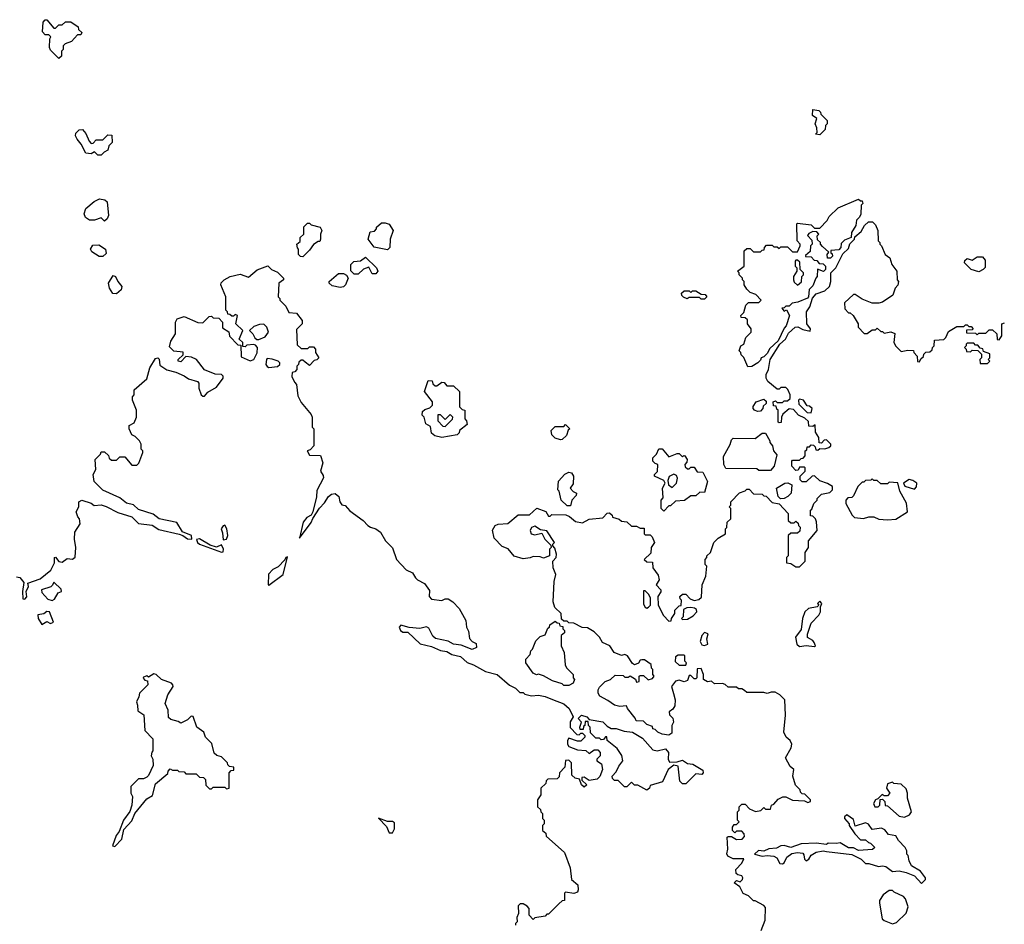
# Model space of a CAD drawing. Extents: x 1861455 to 2058065, y 200073 to 437907.
# Tile 285 of 574: x 1931404 to 1937215, y 341011 to 346350. Entities that reach past the tile are written whole.
import ezdxf

# ---------------------------------------------------------------- set-up
doc = ezdxf.new("R2010")
doc.units = 0

msp = doc.modelspace()

# ---------------------------------------------------------------- linework, layer by layer
at = {"layer": '0CON05XD'}
for points in [[(1931635, 346120), (1931585, 346170), (1931580, 346185), (1931582.5, 346237.5), (1931588.3, 346248.3), (1931575, 346260), (1931555, 346260), (1931538.3, 346278.3), (1931542.5, 346335), (1931555, 346350), (1931565, 346350), (1931605, 346300), (1931615, 346300), (1931635, 346320), (1931655, 346320), (1931675, 346337.5), (1931705, 346337.5), (1931748.3, 346308.3), (1931751.7, 346291.7), (1931770, 346275), (1931765, 346260), (1931745, 346260), (1931709.3, 346220.7), (1931673, 346207), (1931660, 346195), (1931660, 346175), (1931650, 346165), (1931650, 346135), (1931635, 346120)], [(1936125, 345670), (1936100, 345675), (1936110, 345685), (1936108.3, 345711.7), (1936097.5, 345735), (1936107.5, 345767.5), (1936082.5, 345785), (1936085, 345820), (1936120, 345815), (1936130, 345805), (1936131.7, 345791.7), (1936170, 345755), (1936170, 345735), (1936160, 345725), (1936158.3, 345701.7), (1936125, 345670)], [(1931885, 345550), (1931865, 345550), (1931845, 345570), (1931825, 345557.5), (1931795, 345562.5), (1931766.1, 345616.1), (1931742.5, 345645), (1931732.5, 345665), (1931735, 345680), (1931755, 345700), (1931775, 345702.5), (1931795, 345677.5), (1931813, 345633), (1931825, 345620), (1931838.3, 345621.7), (1931855, 345640), (1931895, 345640), (1931925, 345670), (1931948.3, 345668.3), (1931950, 345625), (1931930, 345605), (1931925, 345580), (1931901.7, 345568.3), (1931885, 345550)], [(1931905, 345160), (1931885, 345180), (1931845, 345166.7), (1931815, 345166.7), (1931792.5, 345182.5), (1931783.9, 345203.9), (1931793.6, 345236.4), (1931843.9, 345276.1), (1931875, 345292.5), (1931907, 345287), (1931920, 345275), (1931927.5, 345195), (1931920, 345175), (1931905, 345160)], [(1935701.7, 344301.7), (1935677, 344357), (1935661.7, 344371.7), (1935660, 344385), (1935650, 344395), (1935660, 344425), (1935677.5, 344435), (1935690, 344475), (1935720, 344505), (1935720, 344525), (1935700, 344555), (1935698.3, 344578.3), (1935685, 344590), (1935661.7, 344591.7), (1935660, 344605), (1935678.3, 344621.7), (1935690, 344665), (1935705, 344680), (1935765, 344680), (1935780, 344695), (1935748.3, 344728.3), (1935715, 344740), (1935695, 344760), (1935680, 344785), (1935680, 344805), (1935670, 344815), (1935670, 344825), (1935650, 344845), (1935650, 344855), (1935640, 344865), (1935680, 344895), (1935680, 344985), (1935695, 345000), (1935715, 345000), (1935735, 344980), (1935775, 344980), (1935785, 344990), (1935798.3, 344991.7), (1935800, 345005), (1935811.7, 345018.3), (1935845, 345020), (1935855, 345010), (1935875, 345010), (1935885, 345000), (1935895, 345010), (1935935, 345010), (1935965, 344980), (1935995, 344980), (1936010, 345015), (1936010, 345025), (1935992.5, 345045), (1935990, 345145), (1935995, 345150), (1936075, 345140), (1936095, 345120), (1936125, 345120), (1936170, 345165), (1936180.7, 345189.3), (1936235, 345240), (1936355, 345290), (1936365, 345280), (1936375, 345280), (1936380, 345265), (1936370, 345255), (1936367, 345203), (1936360, 345185), (1936343, 345167), (1936337.5, 345135), (1936312.5, 345095), (1936310, 345065), (1936271.7, 345048.3), (1936251.7, 345028.3), (1936250, 345005), (1936238.3, 344991.7), (1936191.7, 344988.3), (1936190, 344975), (1936198.3, 344968.3), (1936200, 344955), (1936188.3, 344941.7), (1936171.7, 344941.7), (1936170, 344965), (1936178.3, 344978.3), (1936141.7, 345011.7), (1936130, 345025), (1936130, 345035), (1936111.7, 345051.7), (1936110, 345075), (1936120, 345085), (1936108.3, 345098.3), (1936085, 345100), (1936061.7, 345088.3), (1936053, 345077), (1936078.3, 345048.3), (1936080, 345025), (1936070, 345015), (1936068.3, 344981.7), (1936041.7, 344958.3), (1936041.7, 344951.7), (1936075, 344950), (1936091.7, 344931.7), (1936108.3, 344928.3), (1936121.7, 344911.7), (1936145, 344910), (1936160, 344895), (1936160, 344875), (1936147, 344863), (1936111.7, 344878.3), (1936110, 344835), (1936102.5, 344825), (1936085, 344780), (1936063, 344757), (1936060, 344715), (1936053, 344707), (1935997, 344683), (1935963, 344677), (1935945, 344660), (1935925, 344660), (1935915, 344650), (1935901.7, 344648.3), (1935915, 344630), (1935928.3, 344638.3), (1935947.5, 344605), (1935927, 344543), (1935915, 344530), (1935880, 344455), (1935830.7, 344409.3), (1935815, 344380), (1935795, 344360), (1935780, 344355), (1935775, 344340), (1935760, 344325), (1935725, 344302.5), (1935701.7, 344301.7)], [(1933075, 344950), (1933061.7, 344951.7), (1933050, 344965), (1933050, 344995), (1933043, 345003), (1933040, 345025), (1933058.3, 345041.7), (1933060, 345065), (1933080, 345085), (1933081.7, 345128.3), (1933101.7, 345148.3), (1933115, 345150), (1933125, 345140), (1933177.5, 345125), (1933187.5, 345105), (1933180, 345085), (1933180, 345055), (1933175, 345040), (1933165, 345040), (1933137, 345023), (1933115, 344990), (1933075, 344950)], [(1933575, 344992.5), (1933495, 345007.5), (1933460, 345055), (1933471.7, 345098.3), (1933498.3, 345101.7), (1933510, 345115), (1933510, 345125), (1933538.3, 345151.7), (1933561.7, 345151.7), (1933585, 345142.5), (1933607.5, 345105), (1933590, 345055), (1933587.5, 345005), (1933575, 344992.5)], [(1935745, 341150), (1935735, 341150), (1935705, 341180), (1935673.6, 341193.6), (1935653, 341233), (1935620, 341255), (1935635, 341270), (1935655, 341262.5), (1935670, 341275), (1935672.5, 341285), (1935665, 341297.5), (1935642.5, 341302.5), (1935631.7, 341311.7), (1935630, 341335), (1935665, 341372.5), (1935676.7, 341396.7), (1935615, 341396.7), (1935583.3, 341413.3), (1935577, 341427), (1935582.5, 341455), (1935580, 341525), (1935585, 341530), (1935605, 341530), (1935635, 341512.5), (1935667, 341513), (1935681.7, 341528.3), (1935680, 341545), (1935665, 341560), (1935635, 341560), (1935625, 341550), (1935610, 341565), (1935610, 341585), (1935620, 341600), (1935635, 341600), (1935650, 341615), (1935640, 341625), (1935640, 341675), (1935650, 341685), (1935650, 341705), (1935665, 341720), (1935685, 341720), (1935711.7, 341691.7), (1935747, 341677), (1935777, 341683), (1935795, 341700), (1935805, 341690), (1935835, 341690), (1935840, 341715), (1935855, 341720), (1935880.7, 341749.3), (1935907, 341763), (1935925, 341762.5), (1935965, 341743.3), (1936035, 341740), (1936055, 341730), (1936070, 341735), (1936070, 341745), (1936058.3, 341758.3), (1936038.3, 341778.3), (1936021.7, 341781.7), (1936011.7, 341791.7), (1936010, 341805), (1935983, 341833), (1935966.7, 341885), (1935972.5, 341925), (1935951.7, 341941.7), (1935923, 341993), (1935957, 342053), (1935960, 342075), (1935950, 342095), (1935927.5, 342115), (1935914.1, 342144.1), (1935922.5, 342245), (1935920, 342335), (1935890, 342365), (1935861.7, 342381.7), (1935838.3, 342381.7), (1935815, 342372.5), (1935795, 342380), (1935695, 342380), (1935681.7, 342391.7), (1935665, 342400), (1935645, 342400), (1935635, 342410), (1935585, 342410), (1935567, 342427), (1935551.7, 342431.7), (1935505, 342430), (1935487, 342447), (1935463, 342443), (1935440, 342455), (1935440, 342485), (1935425, 342520), (1935401.7, 342518.3), (1935400, 342465), (1935395, 342460), (1935385, 342460), (1935365, 342480), (1935355, 342480), (1935345, 342450), (1935325, 342442.5), (1935295, 342452.5), (1935273.6, 342446.4), (1935250, 342415), (1935263, 342373), (1935272.5, 342335), (1935269.3, 342300.7), (1935259.3, 342280.7), (1935237.5, 342265), (1935238.3, 342248.3), (1935258.3, 342228.3), (1935262.5, 342205), (1935252.5, 342185), (1935251.7, 342138.3), (1935235, 342127.5), (1935195, 342133.3), (1935170, 342145), (1935155, 342160), (1935140, 342165), (1935138.3, 342178.3), (1935105, 342190), (1935085, 342210), (1935041.7, 342211.7), (1935037, 342227), (1934990, 342285), (1934985, 342300), (1934945, 342297.5), (1934913.6, 342303.6), (1934875, 342332.5), (1934827, 342357), (1934817.5, 342375), (1934817.5, 342395), (1934825, 342410), (1934860, 342445), (1934890, 342455), (1934918.3, 342481.7), (1934965, 342480), (1934975, 342470), (1934995, 342470), (1935007, 342477), (1935038.3, 342458.3), (1935045, 342440), (1935060, 342445), (1935060, 342475), (1935065, 342480), (1935085, 342480), (1935113, 342453), (1935138.3, 342461.7), (1935147.5, 342475), (1935140, 342485), (1935140, 342515), (1935133, 342523), (1935130, 342545), (1935091.7, 342571.7), (1935075, 342572.5), (1935065, 342570), (1935055, 342552.5), (1935033, 342543), (1935020.7, 342550.7), (1934990, 342595), (1934975, 342602.5), (1934955, 342597.5), (1934912.5, 342615), (1934887.5, 342655), (1934843.6, 342673.6), (1934826.4, 342706.4), (1934795, 342737.5), (1934755, 342760), (1934723, 342763), (1934675, 342787.5), (1934645, 342790), (1934635, 342800), (1934615, 342800), (1934601.7, 342811.7), (1934600, 342845), (1934561.7, 342881.7), (1934552.5, 342915), (1934557.5, 343035), (1934567.5, 343075), (1934552.5, 343115), (1934550, 343155), (1934570, 343175), (1934572.5, 343195), (1934561.7, 343231.7), (1934550, 343245), (1934550, 343255), (1934560, 343265), (1934515, 343332.5), (1934478.3, 343338.3), (1934445, 343360), (1934425, 343352.5), (1934416.7, 343335), (1934422.5, 343315), (1934445, 343310), (1934485, 343320), (1934502.5, 343285), (1934538.3, 343248.3), (1934540, 343235), (1934530, 343225), (1934530, 343185), (1934495, 343172.5), (1934475, 343180), (1934435, 343182.5), (1934417, 343173), (1934375, 343167.5), (1934323, 343183), (1934286.4, 343226.4), (1934250.7, 343240.7), (1934205, 343290), (1934193.6, 343336.4), (1934210, 343365), (1934227, 343373), (1934283.9, 343376.1), (1934345, 343427.5), (1934411.7, 343428.3), (1934455, 343467.5), (1934508.3, 343448.3), (1934525, 343420), (1934535, 343420), (1934545, 343430), (1934627.5, 343427.5), (1934648.3, 343418.3), (1934685, 343387.5), (1934725, 343380), (1934765, 343402.5), (1934845, 343410), (1934871.7, 343438.3), (1934885, 343440), (1934900, 343425), (1934903, 343413), (1934941.7, 343401.7), (1934955, 343390), (1934987, 343387), (1935015, 343360), (1935045, 343360), (1935065, 343350), (1935088.3, 343348.3), (1935090, 343315), (1935095, 343310), (1935125, 343310), (1935137, 343297), (1935150, 343265), (1935130, 343235), (1935128.3, 343201.7), (1935090, 343165), (1935105, 343150), (1935138.3, 343148.3), (1935140, 343115), (1935171.7, 343071.7), (1935177.5, 343045), (1935160, 343015), (1935187.5, 342985), (1935187, 342973), (1935170, 342945), (1935172.5, 342895), (1935203, 342833), (1935235, 342800), (1935248.3, 342801.7), (1935250, 342815), (1935270, 342845), (1935270, 342865), (1935295, 342890), (1935308.3, 342891.7), (1935310, 342925), (1935301.7, 342931.7), (1935300, 342945), (1935315, 342960), (1935335, 342960), (1935361.7, 342931.7), (1935385, 342922.5), (1935411.7, 342928.3), (1935428.3, 342941.7), (1935432.5, 343015), (1935452.5, 343065), (1935460, 343125), (1935450, 343135), (1935450, 343165), (1935460, 343175), (1935460, 343185), (1935480, 343205), (1935500, 343265), (1935525, 343290), (1935570, 343315), (1935570, 343345), (1935577, 343353), (1935580, 343385), (1935600, 343405), (1935600, 343465), (1935590, 343475), (1935600, 343485), (1935600, 343505), (1935651.7, 343558.3), (1935685, 343570), (1935695, 343580), (1935708.3, 343578.3), (1935735, 343552.5), (1935785, 343550), (1935795, 343540), (1935808.3, 343538.3), (1935845, 343500), (1935885, 343492.5), (1935940, 343435), (1935940, 343395), (1935955, 343380), (1935975, 343380), (1935985, 343390), (1935998.3, 343378.3), (1936000, 343365), (1936010, 343355), (1936008.3, 343331.7), (1935995, 343320), (1935955, 343320), (1935940, 343305), (1935940, 343185), (1935930, 343175), (1935930, 343145), (1935955, 343140), (1935985, 343120), (1936005, 343120), (1936040, 343155), (1936040, 343205), (1936060, 343235), (1936060, 343275), (1936110, 343335), (1936107, 343387), (1936100, 343405), (1936085, 343420), (1936071.7, 343421.7), (1936070, 343455), (1936078.3, 343461.7), (1936090, 343495), (1936110, 343515), (1936110, 343525), (1936135, 343550), (1936185, 343560), (1936200, 343575), (1936200, 343595), (1936171.7, 343611.7), (1936125, 343627.5), (1936095, 343657.5), (1936080, 343655), (1936045, 343622.5), (1936021.7, 343621.7), (1936010, 343635), (1936010, 343655), (1936040, 343685), (1936040, 343705), (1936035, 343710), (1936005, 343710), (1935998.3, 343691.7), (1935985, 343690), (1935960, 343715), (1935960, 343745), (1935965, 343750), (1936005, 343750), (1936015, 343760), (1936028.3, 343761.7), (1936040, 343775), (1936040, 343805), (1936048.3, 343811.7), (1936051.7, 343828.3), (1936065, 343830), (1936075, 343840), (1936088.3, 343838.3), (1936098.3, 343828.3), (1936101.7, 343811.7), (1936115, 343810), (1936125, 343820), (1936155, 343817.5), (1936180, 343825), (1936190, 343835), (1936190, 343845), (1936165, 343870), (1936151.7, 343868.3), (1936135, 343850), (1936121.7, 343851.7), (1936120, 343885), (1936100, 343915), (1936098.3, 343958.3), (1936085, 343950), (1936061.7, 343951.7), (1936058.3, 343978.3), (1936038.3, 343998.3), (1936000, 344015), (1935970, 344050), (1935945, 344052.5), (1935908.3, 344021.7), (1935900, 344005), (1935898.3, 343971.7), (1935885, 343970), (1935880, 343975), (1935880, 344045), (1935871.7, 344051.7), (1935868.3, 344068.3), (1935851.7, 344071.7), (1935850, 344095), (1935865, 344100), (1935875, 344090), (1935905, 344090), (1935915, 344100), (1935935, 344100), (1935950, 344115), (1935950, 344135), (1935937, 344167), (1935925, 344180), (1935895, 344180), (1935885, 344170), (1935875, 344170), (1935820, 344215), (1935810, 344235), (1935810, 344255), (1935822.5, 344285), (1935832.5, 344345), (1935890, 344435), (1935922.5, 344465), (1935940.7, 344499.3), (1935980, 344535), (1935997, 344537), (1936025, 344522.5), (1936068.3, 344511.7), (1936070, 344525), (1936050, 344555), (1936047.5, 344625), (1936067.5, 344655), (1936083, 344707), (1936105, 344732.5), (1936155, 344750), (1936182.5, 344775), (1936190, 344805), (1936190, 344855), (1936220, 344885), (1936261.7, 344968.3), (1936295, 345000), (1936303, 345027), (1936330, 345055), (1936331.7, 345068.3), (1936369.3, 345100.7), (1936390, 345135), (1936413, 345157), (1936437, 345157), (1936455, 345140), (1936467.5, 345105), (1936470, 345045), (1936480, 345035), (1936480, 345025), (1936490, 345015), (1936512.5, 344965), (1936540, 344945), (1936550, 344905), (1936580, 344865), (1936582.5, 344815), (1936590, 344805), (1936587, 344783), (1936570, 344765), (1936556.4, 344723.6), (1936496.4, 344683.6), (1936473.6, 344676.4), (1936435, 344676.7), (1936375, 344700), (1936335, 344727.5), (1936325, 344727.5), (1936271.7, 344678.3), (1936273, 344643), (1936295, 344620), (1936305, 344620), (1936322.5, 344605), (1936352.5, 344555), (1936352.5, 344535)], [(1931895, 344952.5), (1931873, 344953), (1931830, 344980), (1931822.5, 344995), (1931835, 345020), (1931871.7, 345021.7), (1931910, 344995), (1931915, 344970), (1931895, 344952.5)], [(1933401.7, 344848.3), (1933378.3, 344848.3), (1933358.3, 344868.3), (1933357.5, 344905), (1933375, 344923.3), (1933415, 344926.7), (1933445, 344947.5), (1933510, 344885), (1933517.5, 344865), (1933505, 344850), (1933485, 344850), (1933465, 344890), (1933433, 344877), (1933401.7, 344848.3)], [(1935995, 344782.5), (1936017, 344803), (1936020, 344835), (1936030, 344845), (1936030, 344855), (1936010, 344875), (1936008.3, 344918.3), (1935995, 344930), (1935985, 344930), (1935980, 344925), (1935980, 344895), (1935990, 344885), (1935990, 344865), (1935970, 344835), (1935970, 344815), (1935975, 344800), (1935995, 344782.5)], [(1937065, 344862.5), (1937020, 344875), (1936980, 344915), (1936981.7, 344928.3), (1936995, 344940), (1937025, 344930), (1937055, 344950), (1937085, 344950), (1937101.7, 344931.7), (1937101.7, 344888.3), (1937090, 344875), (1937065, 344862.5)], [(1931995, 343527.5), (1931895, 343573.3), (1931843.3, 343625), (1931837.5, 343665), (1931853.3, 343695), (1931850, 343755), (1931880, 343785), (1931885, 343800), (1931905, 343800), (1931928.3, 343778.3), (1931931.7, 343761.7), (1931945, 343750), (1931975, 343750), (1931995, 343770), (1932025, 343770), (1932065, 343720), (1932095, 343720), (1932107, 343733), (1932130, 343795), (1932130, 343805), (1932120, 343815), (1932120, 343845), (1932110, 343865), (1932085, 343890), (1932065, 343900), (1932050, 343935), (1932050, 343955), (1932078.6, 343971.4), (1932092.9, 344005), (1932094, 344045), (1932070, 344105), (1932070, 344125), (1932080, 344135), (1932080, 344165), (1932155, 344230), (1932172.5, 344295), (1932205, 344350), (1932220, 344355), (1932227, 344347), (1932231.7, 344311.7), (1932273, 344283), (1932325, 344270), (1932375, 344248.8), (1932399.7, 344229.7), (1932453.3, 344215), (1932461.2, 344205), (1932460.8, 344175), (1932474.2, 344135), (1932485, 344128), (1932495, 344128.8), (1932515, 344151.4), (1932565, 344181.9), (1932604.3, 344235), (1932605.5, 344245.5), (1932595.5, 344255.5), (1932558.3, 344258.3), (1932494.2, 344284.2), (1932447.5, 344345), (1932417.7, 344357.7), (1932385, 344362.5), (1932355, 344330), (1932340, 344335), (1932340, 344345), (1932368.3, 344371.7), (1932368.3, 344388.3), (1932313.6, 344393.6), (1932288.3, 344418.3), (1932296.4, 344453.6), (1932322.5, 344495), (1932323.3, 344565), (1932333.3, 344585), (1932375, 344597.5), (1932455, 344562.5), (1932485, 344560), (1932521.7, 344598.3), (1932535, 344600), (1932545, 344590), (1932578.3, 344588.3), (1932600, 344565), (1932601.7, 344531.7), (1932638.3, 344508.3), (1932641.7, 344481.7), (1932691.7, 344431.7), (1932708.3, 344428.3), (1932710, 344360), (1932765, 344336), (1932786, 344344), (1932806, 344384), (1932806.7, 344415), (1932795, 344430), (1932785, 344432.5), (1932745, 344430), (1932735, 344420), (1932721.7, 344421.7), (1932720, 344445), (1932700, 344465), (1932720, 344515), (1932680, 344555), (1932690, 344605), (1932675, 344610), (1932665, 344600), (1932655, 344600), (1932645, 344610), (1932631.7, 344611.7), (1932630, 344625), (1932620, 344635), (1932620, 344715), (1932590, 344785), (1932593, 344797), (1932610, 344815), (1932646.4, 344833.6), (1932705, 344847.5), (1932755, 344830), (1932805, 344873.3), (1932867.5, 344897.5), (1932890, 344875), (1932925, 344860), (1932960, 344825), (1932960, 344815), (1932932.5, 344795), (1932930, 344715), (1932940, 344705), (1932940, 344695), (1932975, 344660), (1932991.7, 344621.7), (1933038.3, 344618.3), (1933070, 344575), (1933070, 344555), (1933038.3, 344521.7), (1933041.7, 344431.7), (1933065, 344410), (1933105, 344410), (1933115, 344420), (1933138.3, 344418.3), (1933150, 344405), (1933150, 344385), (1933170, 344355), (1933158.3, 344341.7), (1933141.7, 344338.3), (1933115, 344310), (1933088.3, 344328.3), (1933075, 344340), (1933065, 344340), (1933051.7, 344328.3), (1933050, 344315), (1933040, 344305), (1933040, 344285), (1933028.3, 344271.7), (1933011.7, 344268.3), (1933010, 344245), (1933025, 344210), (1933037, 344197), (1933045, 344130), (1933065, 344090), (1933125, 344020), (1933130, 344005), (1933130, 343945), (1933140, 343935), (1933140, 343835), (1933118.3, 343811.7), (1933100, 343805), (1933115, 343780), (1933178.3, 343778.3), (1933192.5, 343735), (1933180, 343685), (1933195, 343660), (1933196.4, 343646.4), (1933158.3, 343571.7), (1933156.1, 343533.9), (1933133.9, 343446.1), (1933123.3, 343426.7), (1933098.3, 343411.7), (1933076.7, 343385), (1933055, 343290), (1933125, 343382.5), (1933133.8, 343406.2), (1933172.7, 343467.3), (1933202.3, 343497.7), (1933226.2, 343535), (1933245, 343550), (1933265, 343553.3), (1933286.7, 343535), (1933293.6, 343503.6), (1933305, 343487.5), (1933325, 343482.5), (1933352.1, 343452.1), (1933430, 343395), (1933457.5, 343365), (1933474.1, 343354.1), (1933505.9, 343345.9), (1933532.5, 343325), (1933562.5, 343275), (1933603.6, 343233.6), (1933627.5, 343165), (1933685, 343102.5), (1933722.5, 343085), (1933740, 343055), (1933752.5, 343045), (1933793, 343023), (1933821.7, 342981.7), (1933820, 342945), (1933835, 342930), (1933895, 342922.5), (1933915, 342932.5), (1933931.7, 342931.7), (1933960, 342915), (1933997.5, 342875), (1934037.5, 342805), (1934040, 342765), (1934051.7, 342741.7), (1934058.3, 342698.3), (1934075, 342680), (1934098.3, 342668.3), (1934100, 342645), (1934075, 342632.5), (1934009.3, 342659.3), (1933965, 342663.8), (1933931.7, 342681.7), (1933858.3, 342698.3), (1933841.7, 342711.7), (1933819.3, 342759.3), (1933805, 342767.5), (1933765, 342756.2), (1933702.3, 342762.3), (1933653.9, 342776.1), (1933643.3, 342765), (1933651.2, 342745), (1933665, 342734.3), (1933695, 342736.2), (1933767, 342667), (1933835, 342650), (1933886.8, 342626.8), (1933925, 342620.8), (1933955, 342604.2), (1934005, 342591.2), (1934045, 342555.8), (1934082.7, 342542.7), (1934152.3, 342502.3), (1934222.5, 342485), (1934295, 342422.5), (1934330, 342405), (1934355, 342380), (1934375, 342380), (1934385, 342370), (1934425, 342360), (1934465, 342363.8), (1934505.9, 342355.9), (1934548.3, 342338.3), (1934615, 342312.5), (1934647.5, 342285), (1934670, 342235), (1934653, 342207), (1934653, 342173), (1934691.7, 342131.7), (1934705, 342130), (1934715, 342140), (1934725, 342140), (1934740, 342125), (1934740, 342115), (1934715, 342092.5), (1934695, 342092.5), (1934645, 342110), (1934637.5, 342095), (1934637.5, 342075), (1934645, 342060), (1934695, 342040), (1934745, 342037.5), (1934765, 342020), (1934795, 342040), (1934815, 342040), (1934830, 342025), (1934830, 342005), (1934810, 341985), (1934810, 341975), (1934838.3, 341958.3), (1934842.5, 341925), (1934827, 341883), (1934811.7, 341868.3), (1934765, 341860), (1934735, 341880), (1934721.7, 341878.3), (1934721.7, 341861.7), (1934750, 341835), (1934735, 341820), (1934720, 341835), (1934708.3, 341868.3), (1934683, 341873), (1934661.7, 341891.7), (1934660, 341965), (1934645, 341980), (1934625, 341977.5), (1934621.7, 341938.3), (1934590, 341905), (1934588.3, 341881.7), (1934575, 341870), (1934521.7, 341868.3), (1934511.7, 341858.3), (1934508.3, 341841.7), (1934480, 341815), (1934480, 341775), (1934460, 341745), (1934460, 341705), (1934478.3, 341688.3), (1934480, 341675), (1934490, 341665), (1934490, 341635), (1934500, 341625), (1934500, 341605), (1934490, 341595), (1934490, 341565), (1934508.3, 341548.3), (1934511.7, 341531.7), (1934620, 341435), (1934652.5, 341345), (1934660, 341275), (1934697.5, 341245), (1934700, 341215), (1934695, 341200), (1934675, 341192.5), (1934625, 341200), (1934620, 341195), (1934618.3, 341151.7), (1934605, 341150), (1934585, 341132.5), (1934525, 341070), (1934515, 341070), (1934505, 341060), (1934445, 341050), (1934435, 341040), (1934410, 341065), (1934410, 341105), (1934398.3, 341118.3), (1934375, 341132.5), (1934358.3, 341131.7), (1934345, 341120), (1934347.5, 341075), (1934338.3, 341051.7), (1934340, 341025), (1934330, 341015), (1934330, 341005)], [(1931975, 344732.5), (1931953.6, 344733.6), (1931933.8, 344765), (1931927.5, 344795), (1931955, 344840), (1931970, 344835), (1931983.3, 344805), (1932007.5, 344775), (1932002.5, 344755), (1931975, 344732.5)], [(1933295, 344770), (1933248.3, 344778.3), (1933230, 344795), (1933230, 344805), (1933285, 344852.5), (1933315, 344852.5), (1933333, 344843), (1933342.5, 344825), (1933327.5, 344785), (1933315, 344773.3), (1933295, 344770)], [(1935445, 344700), (1935425, 344700), (1935415, 344710), (1935355, 344710), (1935343, 344703), (1935321.7, 344711.7), (1935311.7, 344721.7), (1935310, 344735), (1935325, 344750), (1935355, 344750), (1935365, 344740), (1935375, 344750), (1935395, 344750), (1935425, 344730), (1935448.3, 344728.3), (1935460, 344715), (1935445, 344700)], [(1932802.5, 344462.5), (1932815, 344463.3), (1932852.3, 344477.7), (1932872.5, 344505), (1932862.5, 344535), (1932845, 344552.5), (1932818.3, 344551.7), (1932785, 344540), (1932760, 344515), (1932780, 344495), (1932791.7, 344471.7), (1932802.5, 344462.5)], [(1936352.5, 344535), (1936388.3, 344498.3), (1936405, 344497.5), (1936435, 344520), (1936455, 344520), (1936465, 344530), (1936485, 344510), (1936495, 344510), (1936505, 344500), (1936545, 344507.5), (1936568.3, 344498.3), (1936562.5, 344445), (1936573.6, 344423.6), (1936605, 344392.5), (1936645, 344400), (1936678.3, 344398.3), (1936680, 344385), (1936700, 344365), (1936701.7, 344331.7), (1936715, 344330), (1936721.7, 344348.3), (1936738.3, 344361.7), (1936740, 344375), (1936751.7, 344388.3), (1936775, 344390), (1936788.3, 344401.7), (1936790, 344415), (1936800, 344425), (1936801.7, 344458.3), (1936857, 344463), (1936870, 344475), (1936885, 344510), (1936935, 344540), (1936975, 344540), (1936985, 344550), (1936995, 344550), (1937005, 344540), (1937018.3, 344538.3), (1937030, 344525), (1937025, 344520), (1936991.7, 344518.3), (1936991.7, 344501.7), (1937045, 344500), (1937055, 344490), (1937065, 344500), (1937105, 344500), (1937125, 344520), (1937145, 344520), (1937170, 344495), (1937171.7, 344461.7), (1937185, 344460), (1937200, 344485), (1937200, 344555), (1937215, 344560)], [(1937115, 344320), (1937130, 344335), (1937120, 344345), (1937130, 344355), (1937128.3, 344378.3), (1937091.7, 344391.7), (1937088.3, 344408.3), (1937071.7, 344411.7), (1937058.3, 344428.3), (1937045, 344430), (1937035, 344440), (1936995, 344440), (1936990, 344435), (1936990, 344425), (1936980, 344415), (1936990, 344405), (1936991.7, 344391.7), (1937015, 344390), (1937025, 344400), (1937058.3, 344398.3), (1937080, 344375), (1937080, 344355), (1937070, 344345), (1937071.7, 344321.7), (1937115, 344320)], [(1932875, 344297.5), (1932925, 344302.5), (1932940, 344315), (1932940, 344325), (1932930, 344335), (1932893, 344347), (1932865, 344350), (1932860, 344345), (1932857.5, 344315), (1932865, 344302.5), (1932875, 344297.5)], [(1933895, 343883.3), (1933853, 343893), (1933835, 343910), (1933828.3, 343948.3), (1933800, 343965), (1933790, 344005), (1933780, 344015), (1933781.7, 344038.3), (1933795, 344050), (1933825, 344060), (1933840, 344075), (1933840, 344095), (1933792.5, 344155), (1933815, 344220), (1933838.3, 344218.3), (1933841.7, 344201.7), (1933855, 344190), (1933865, 344190), (1933895, 344210), (1933908.3, 344208.3), (1933925, 344190), (1933965, 344190), (1934000, 344155), (1934000, 344065), (1934015, 344050), (1934030, 344045), (1934030, 343995), (1934041.7, 343981.7), (1934045, 343960), (1934000, 343925), (1933998.3, 343911.7), (1933985, 343900), (1933895, 343883.3)], [(1935758.3, 344038.3), (1935740, 344045), (1935732.5, 344055), (1935733, 344067), (1935750, 344095), (1935795, 344110), (1935808.3, 344098.3), (1935810, 344085), (1935791.7, 344068.3), (1935790, 344055), (1935775, 344040), (1935758.3, 344038.3)], [(1936075, 344030), (1936080, 344055), (1936065, 344070), (1936051.7, 344071.7), (1936030, 344105), (1936005, 344110), (1936000, 344105), (1936001.7, 344081.7), (1936051.7, 344031.7), (1936075, 344030)], [(1933915, 343950), (1933958.3, 343991.7), (1933960, 344005), (1933945, 344020), (1933915, 343990), (1933888.3, 344018.3), (1933871.7, 344018.3), (1933871.7, 343981.7), (1933901.7, 343951.7), (1933915, 343950)], [(1934595, 343870), (1934565, 343880), (1934545, 343900), (1934540, 343925), (1934565, 343950), (1934615, 343950), (1934625, 343960), (1934650, 343935), (1934641.7, 343928.3), (1934630, 343895), (1934605, 343872.5), (1934595, 343870)], [(1935835, 343690), (1935765, 343690), (1935755, 343700), (1935571.7, 343701.7), (1935560, 343725), (1935558.3, 343771.7), (1935597, 343843), (1935605, 343870), (1935615, 343880), (1935745, 343877.5), (1935785, 343910), (1935805, 343910), (1935830, 343865), (1935830, 343855), (1935847.5, 343835), (1935852.5, 343805), (1935871.7, 343781.7), (1935856.2, 343715), (1935835, 343690)], [(1935205, 343450), (1935190, 343465), (1935190, 343515), (1935201.7, 343528.3), (1935197.5, 343585), (1935212.5, 343615), (1935205, 343630), (1935150, 343655), (1935150, 343665), (1935167, 343683), (1935170, 343725), (1935155, 343730), (1935140, 343745), (1935140, 343765), (1935162.5, 343785), (1935175, 343817.5), (1935196.4, 343816.4), (1935235, 343770), (1935285, 343790), (1935295, 343790), (1935315, 343770), (1935322.5, 343777.5), (1935330, 343775), (1935342.5, 343755), (1935341.7, 343738.3), (1935330, 343725), (1935331.7, 343711.7), (1935345, 343700), (1935355, 343700), (1935365, 343710), (1935385, 343710), (1935401.7, 343681.7), (1935435, 343680), (1935462.5, 343625), (1935445, 343560), (1935418.3, 343561.7), (1935395, 343540), (1935365, 343540), (1935327, 343513), (1935275, 343507.5), (1935245, 343480), (1935235, 343480), (1935205, 343450)], [(1934655, 343480), (1934635, 343480), (1934600, 343515), (1934587, 343567), (1934580, 343575), (1934583, 343627), (1934621.7, 343668.3), (1934645, 343680), (1934660, 343675), (1934672.5, 343655), (1934669.3, 343610.7), (1934652.5, 343585), (1934670, 343565), (1934690, 343555), (1934688.3, 343541.7), (1934662.5, 343515), (1934655, 343480)], [(1935255, 343590), (1935280, 343615), (1935286.7, 343645), (1935280, 343660), (1935265, 343667.5), (1935236.7, 343653.3), (1935229.3, 343630.7), (1935233.3, 343605), (1935255, 343590)], [(1935893, 343523), (1935880, 343535), (1935870, 343585), (1935920, 343615), (1935936.4, 343616.4), (1935960, 343605), (1935957.5, 343555), (1935937.5, 343535), (1935915, 343523.3), (1935893, 343523)], [(1936525, 343398), (1936575, 343401.2), (1936643.6, 343446.4), (1936637, 343497), (1936598.3, 343568.3), (1936587, 343617), (1936535, 343620), (1936525, 343610), (1936485, 343610), (1936465, 343630), (1936445, 343630), (1936435, 343640), (1936427.5, 343632.5), (1936395, 343630), (1936385, 343620), (1936375, 343620), (1936350, 343595), (1936325, 343540), (1936315, 343530), (1936291.7, 343528.3), (1936280, 343515), (1936280, 343495), (1936317.5, 343425), (1936331.2, 343411.2), (1936383.6, 343406.4), (1936415, 343416), (1936444.1, 343415.9), (1936475, 343402.9), (1936525, 343398)], [(1936685, 343580), (1936697, 343593), (1936697.5, 343615), (1936675, 343630), (1936653.9, 343636.1), (1936620, 343615), (1936627.5, 343597.5), (1936685, 343580)], [(1931385, 343061.4), (1931405, 343057.5), (1931427.7, 343027.7), (1931420, 342975), (1931422.5, 342932.5), (1931435, 342930), (1931446.4, 342943.6), (1931442.5, 342975), (1931456.1, 343003.9), (1931452.5, 343025), (1931525, 343050), (1931588.6, 343101.4), (1931610, 343145), (1931610, 343175), (1931615, 343177.5), (1931635, 343152.5), (1931655, 343147.5), (1931685, 343170), (1931715, 343166.2), (1931731.7, 343178.3), (1931736.2, 343235), (1931727.5, 343285), (1931730, 343325), (1931760, 343375), (1931757.5, 343405), (1931747.5, 343415), (1931737.5, 343445), (1931752.5, 343475), (1931753.3, 343505), (1931770, 343515), (1931825, 343496.2), (1931843.6, 343483.6), (1931884.1, 343485.9), (1931915, 343477.5), (1931982.3, 343442.3), (1932065, 343416), (1932105, 343377.5), (1932185, 343366.2), (1932225, 343341.4), (1932344.2, 343314.2), (1932366.7, 343306.7), (1932395, 343286.7), (1932420, 343285), (1932417.5, 343305), (1932365, 343327.5), (1932331.5, 343381.5), (1932227.5, 343405), (1932191.7, 343431.7), (1932105, 343460), (1932075, 343487.5), (1932035, 343496.7), (1931995, 343527.5)], [(1932605, 343280), (1932625, 343283.3), (1932632.5, 343305), (1932626.7, 343345), (1932615, 343366.2), (1932605, 343363.3), (1932593.3, 343345), (1932601.7, 343321.7), (1932605, 343280)], [(1932595, 343206.7), (1932605, 343210), (1932606.2, 343225), (1932595, 343250), (1932565, 343236.2), (1932528, 343248), (1932465, 343286.2), (1932448.3, 343281.7), (1932453.3, 343265), (1932464.4, 343254.4), (1932595, 343206.7)], [(1932875, 343012.5), (1932958, 343075), (1932985, 343180), (1932975, 343176.2), (1932968.3, 343161.7), (1932928.8, 343121.2), (1932898.8, 343105), (1932871.7, 343078.3), (1932870, 343015), (1932875, 343012.5)], [(1931595, 342922.5), (1931609.3, 342930.7), (1931631.7, 342968.3), (1931650, 342975), (1931648.3, 342988.3), (1931605, 343030), (1931598.3, 343011.7), (1931587, 343003), (1931532.5, 342985), (1931535, 342970), (1931570.7, 342930.7), (1931595, 342922.5)], [(1935105, 342877.5), (1935115, 342882.5), (1935127.5, 342895), (1935127, 342937), (1935115, 342960), (1935095, 342980), (1935085, 342980), (1935085, 342900), (1935095, 342882.5), (1935105, 342877.5)], [(1936095, 342650), (1936100, 342655), (1936092.5, 342675), (1936085, 342686.7), (1936053.8, 342703.8), (1936053, 342723), (1936075, 342787.5), (1936120, 342835), (1936130, 342855), (1936130, 342885), (1936137.5, 342905), (1936125, 342917.5), (1936112.5, 342905), (1936120, 342895), (1936110, 342885), (1936060, 342875), (1936036.7, 342855), (1936023.8, 342815), (1936015, 342750), (1935982.5, 342705), (1935990, 342665), (1936005, 342650), (1936045, 342657.5), (1936095, 342650)], [(1931535, 342780), (1931565, 342797.5), (1931585, 342786.7), (1931602.5, 342795), (1931580, 342855), (1931565, 342857.5), (1931547, 342843), (1931511.7, 342838.3), (1931513.3, 342815), (1931535, 342780)], [(1935315, 342810), (1935345, 342812.5), (1935379.3, 342830.7), (1935400, 342855), (1935398.3, 342868.3), (1935387, 342877), (1935365, 342880), (1935340.7, 342879.3), (1935321.7, 342868.3), (1935320, 342825), (1935310, 342815), (1935315, 342810)], [(1934645, 342420), (1934615, 342420), (1934605, 342430), (1934548.3, 342448.3), (1934495, 342477.5), (1934465, 342487.5), (1934453, 342483), (1934435, 342492.5), (1934390, 342555), (1934390, 342575), (1934417, 342603), (1934420, 342625), (1934430, 342635), (1934450, 342685), (1934475, 342710), (1934505, 342720), (1934521.7, 342758.3), (1934530, 342765), (1934531.7, 342778.3), (1934565, 342800), (1934575, 342790), (1934588.3, 342788.3), (1934591.7, 342771.7), (1934608.3, 342768.3), (1934610, 342755), (1934620, 342745), (1934618.3, 342731.7), (1934600, 342715), (1934600, 342655), (1934617.5, 342615), (1934623, 342543), (1934630, 342525), (1934670, 342485), (1934670, 342465), (1934677.5, 342455), (1934670, 342435), (1934645, 342420)], [(1935445, 342656.2), (1935465, 342663.8), (1935458.8, 342695), (1935466, 342726), (1935445, 342732.5), (1935430, 342715), (1935420.7, 342680.7), (1935430.5, 342660.5), (1935445, 342656.2)], [(1935335, 342540), (1935340, 342555), (1935330, 342565), (1935330, 342595), (1935325, 342600), (1935290.7, 342599.3), (1935275, 342590), (1935273, 342563), (1935295, 342540), (1935335, 342540)], [(1931965, 341470), (1932006.1, 341513.9), (1932019.3, 341570.7), (1932065, 341622.5), (1932082.5, 341665), (1932155, 341752.5), (1932188.3, 341771.7), (1932205, 341840), (1932278.3, 341901.7), (1932280, 341915), (1932291.7, 341928.3), (1932305, 341920), (1932335, 341920), (1932343, 341913), (1932375, 341910), (1932385, 341900), (1932445, 341900), (1932465, 341880), (1932488.3, 341878.3), (1932500, 341865), (1932501.7, 341831.7), (1932525, 341810), (1932535, 341810), (1932545, 341820), (1932615, 341820), (1932625, 341810), (1932640, 341815), (1932640, 341905), (1932651.7, 341918.3), (1932668.3, 341921.7), (1932668.3, 341938.3), (1932641.7, 341941.7), (1932631.7, 341951.7), (1932630, 341965), (1932595, 342000), (1932568.3, 342008.3), (1932551.7, 342021.7), (1932538.3, 342078.3), (1932500, 342115), (1932490, 342145), (1932450, 342175), (1932428.3, 342238.3), (1932415, 342240), (1932395, 342217.5), (1932355, 342197.5), (1932338.8, 342208.8), (1932295, 342220), (1932281.7, 342231.7), (1932280, 342275), (1932262.5, 342315), (1932277.5, 342365), (1932310, 342415), (1932307.5, 342425), (1932300, 342435), (1932240, 342455), (1932210, 342485), (1932195, 342490), (1932165, 342470), (1932155, 342477.5), (1932135, 342470), (1932133, 342463), (1932141.7, 342451.7), (1932158.3, 342448.3), (1932160, 342425), (1932110, 342375), (1932107, 342353), (1932092.5, 342325), (1932100, 342305), (1932101.7, 342271.7), (1932137, 342247), (1932142.5, 342155), (1932190, 342105), (1932190, 342035), (1932183, 342027), (1932180, 342005), (1932190, 341985), (1932191.7, 341948.3), (1932165, 341890), (1932155, 341880), (1932135, 341870), (1932105, 341870), (1932060, 341825), (1932060, 341785), (1932070, 341765), (1932066.4, 341713.6), (1932053.6, 341676.4), (1932017.5, 341625), (1931991.7, 341558.3), (1931973.3, 341535), (1931952.5, 341475), (1931965, 341470)], [(1935105, 341802.5), (1935051.7, 341831.7), (1935033, 341833), (1935015, 341850), (1934987, 341823), (1934973, 341823), (1934935, 341860), (1934915, 341860), (1934901.7, 341871.7), (1934900, 341885), (1934925, 341910), (1934940, 341945), (1934962.5, 341975), (1934957, 342007), (1934929.3, 342049.3), (1934870, 342095), (1934868.3, 342118.3), (1934861.7, 342118.3), (1934848.3, 342101.7), (1934835, 342100), (1934825, 342110), (1934805, 342110), (1934771.7, 342141.7), (1934770, 342175), (1934760, 342185), (1934758.3, 342208.3), (1934741.7, 342208.3), (1934740, 342185), (1934731.7, 342178.3), (1934728.3, 342161.7), (1934711.7, 342161.7), (1934710, 342175), (1934720, 342205), (1934700, 342225), (1934720, 342245), (1934750, 342235), (1934765, 342220), (1934845.9, 342205.9), (1934870.7, 342180.7), (1934895, 342166.7), (1934925, 342166.7), (1934971.7, 342151.7), (1935020, 342145), (1935079.3, 342109.3), (1935140.5, 342040.5), (1935165.8, 342035.8), (1935215, 342047.5), (1935233.3, 342025), (1935230, 341985), (1935238.3, 341968.3), (1935285, 341970), (1935315, 341980), (1935345, 341960), (1935376.7, 341956.7), (1935435, 341920), (1935437.5, 341905), (1935430, 341895), (1935395, 341900), (1935335, 341840), (1935315, 341840), (1935300, 341855), (1935290, 341945), (1935265, 341950), (1935230, 341925), (1935198.3, 341851.7), (1935125, 341830), (1935120, 341815), (1935105, 341802.5)], [(1936625, 341642.5), (1936655, 341657.5), (1936666.7, 341675), (1936642.5, 341755), (1936642.5, 341785), (1936635, 341810), (1936605, 341837.5), (1936563, 341843), (1936555, 341850), (1936525, 341840), (1936520, 341815), (1936540, 341785), (1936525, 341770), (1936505, 341770), (1936493, 341777), (1936468.3, 341751.7), (1936453.6, 341746.4), (1936443.3, 341725), (1936450, 341705), (1936470, 341705), (1936480, 341715), (1936481.7, 341748.3), (1936495, 341750), (1936510, 341735), (1936511.7, 341711.7), (1936525, 341710), (1936595, 341650), (1936625, 341642.5)], [(1933605, 341550), (1933616.4, 341573.6), (1933615, 341610), (1933605, 341617.5), (1933575, 341617.5), (1933521.7, 341638.3), (1933568.3, 341588.3), (1933585, 341550), (1933605, 341550)], [(1936725, 341252.5), (1936750, 341275), (1936750, 341285), (1936720, 341325), (1936667, 341357), (1936652.5, 341385), (1936647, 341417), (1936640, 341425), (1936640, 341445), (1936630, 341465), (1936590, 341505), (1936575, 341532.5), (1936531.7, 341541.7), (1936509.3, 341569.3), (1936489.3, 341579.3), (1936435, 341570), (1936413, 341603), (1936395, 341610), (1936335, 341590), (1936325, 341630), (1936285, 341657.5), (1936272.5, 341645), (1936272.5, 341635), (1936300, 341605), (1936300, 341595), (1936332.5, 341545), (1936365, 341510), (1936395, 341510), (1936413, 341493), (1936425, 341490), (1936450, 341465), (1936437, 341453), (1936355, 341446.7), (1936325, 341462.5), (1936295, 341462.5), (1936245, 341492.5), (1936225, 341487.5), (1936175, 341490), (1936165, 341482.5), (1936105, 341490), (1936015, 341486), (1935955, 341463.8), (1935915, 341476), (1935895, 341473.3), (1935869.3, 341460.7), (1935825, 341456.2), (1935795, 341442.5), (1935763.6, 341446.4), (1935740, 341425), (1935785, 341413.8), (1935815, 341417.5), (1935855, 341412.5), (1935873, 341403), (1935890.7, 341370.7), (1935905, 341367.5), (1935916.1, 341373.9), (1935932, 341408), (1935961.7, 341428.3), (1935995, 341434.2), (1936025, 341430), (1936032, 341422), (1936036.2, 341395), (1936045, 341386.2), (1936062, 341395), (1936075, 341420), (1936104.1, 341435.9), (1936145, 341443.8), (1936165, 341441.2), (1936315, 341423.3), (1936370, 341395), (1936395, 341370), (1936415, 341370), (1936472.5, 341352.5), (1936495, 341356.7), (1936515, 341352.5), (1936555, 341322.5), (1936595, 341326.7), (1936635, 341317.5), (1936685, 341297.5), (1936725, 341252.5)], [(1936555, 341013.8), (1936578.3, 341021.7), (1936635, 341077.5), (1936646.4, 341113.6), (1936631.7, 341161.7), (1936620, 341175), (1936565, 341200), (1936555, 341210), (1936535, 341210), (1936500, 341185), (1936478.3, 341151.7), (1936477.5, 341135), (1936494.2, 341044.2), (1936505, 341033.8), (1936555, 341013.8)], [(1935780, 340975), (1935802.5, 341035), (1935805, 341110), (1935795, 341122.5), (1935745, 341150)]]:
    msp.add_lwpolyline(points, dxfattribs=at)

doc.saveas('drawing.dxf')
